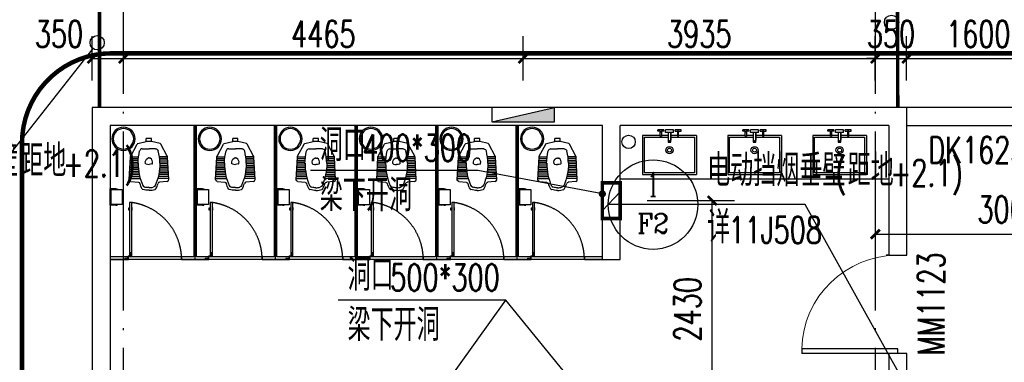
# Model space of a CAD drawing. Extents: x 797781 to 1255204, y 21234 to 1024248.
# Tile 343 of 656: x 928949 to 939949, y 385227 to 389055. Entities that reach past the tile are written whole.
import ezdxf
from ezdxf.enums import TextEntityAlignment as Align

# ---------------------------------------------------------------- set-up
doc = ezdxf.new("R2010")
doc.units = 0
doc.header["$LTSCALE"] = 1000
doc.header["$MEASUREMENT"] = 0
for name, pattern in [('( Hidden )', [0.375, 0.25, -0.125]), ('230303生产综合楼-平面图_t8$0$DASHED', [0.75, 0.5, -0.25]), ('230303生产综合楼-平面图_t8$0$DOTE', [2.42, 2, -0.2, 0.02, -0.2])]:
    doc.linetypes.add(name, pattern=pattern)
for name, color, linetype in [('230303生产综合楼-平面图_t8$0$00-完成面(垂直面)-JYZS', 43, 'Continuous'), ('230303生产综合楼-平面图_t8$0$00-隔断-JYZS', 54, 'Continuous'), ('230303生产综合楼-平面图_t8$0$DIM_IDEN', 3, 'Continuous'), ('230303生产综合楼-平面图_t8$0$DIM_LEAD', 3, 'Continuous'), ('230303生产综合楼-平面图_t8$0$DOTE', 1, '230303生产综合楼-平面图_t8$0$DOTE'), ('230303生产综合楼-平面图_t8$0$FC-过门石-JYZS', 147, 'Continuous'), ('230303生产综合楼-平面图_t8$0$FF-厨卫具', 44, 'Continuous'), ('230303生产综合楼-平面图_t8$0$FF-厨卫具-JYZS', 44, 'Continuous'), ('230303生产综合楼-平面图_t8$0$FF-门扇-JYZS', 12, 'Continuous'), ('230303生产综合楼-平面图_t8$0$PUB_DIM', 3, 'Continuous'), ('230303生产综合楼-平面图_t8$0$PUB_TEXT', 7, 'Continuous'), ('230303生产综合楼-平面图_t8$0$RC-套线看线-JYZS', 12, 'Continuous'), ('230303生产综合楼-平面图_t8$0$WALL', 40, 'Continuous'), ('230303生产综合楼-平面图_t8$0$WINDOW', 4, 'Continuous'), ('230303生产综合楼-平面图_t8$0$WINDOW_TEXT', 7, 'Continuous'), ('230303生产综合楼-平面图_t8$0$条件', 7, 'Continuous'), ('230303生产综合楼-平面图_t8$0$板洞', 6, 'Continuous'), ('EQUIP_消火栓', 7, 'Continuous'), ('PUB_TEXT', 7, 'Continuous'), ('VPIPE-消防', 1, 'Continuous'), ('防排烟', 7, 'Continuous')]:
    doc.layers.add(name, color=color, linetype=linetype)
doc.styles.add('230303生产综合楼-平面图_t8$0$_TCH_DIM', font='SIMPLEX', dxfattribs={"bigfont": 'GBCBIG'})
doc.styles.add('230303生产综合楼-平面图_T8$0$_TCH_DIM_T3', font='SIMPLEX', dxfattribs={"width": 0.705882, "bigfont": 'GBCBIG'})
doc.styles.add('230303生产综合楼-平面图_t8$0$_TCH_LABEL', font='COMPLEX', dxfattribs={"bigfont": 'GBCBIG'})
doc.styles.add('230303生产综合楼-平面图_t8$0$_TCH_WINDOW', font='SIMPLEX', dxfattribs={"height": 3.5, "bigfont": 'GBCBIG'})
doc.dimstyles.new('230303生产综合楼-平面图_T8$0$_TCH_ARCH&&100', dxfattribs={"dimtxt": 297.5, "dimasz": 100, "dimexe": 250, "dimexo": 300, "dimgap": 126.25, "dimtad": 1, "dimdec": 0, "dimzin": 0, "dimdsep": 46, "dimtxsty": '230303生产综合楼-平面图_T8$0$_TCH_DIM_T3', "dimblk": '230303生产综合楼-平面图_t8$0$_ArchTick', "dimcen": 0.09, "dimclrt": 7, "dimazin": 2, "dimtfac": 1, "dimtdec": 0, "dimtix": 1, "dimtmove": 2, "dimatfit": 3, "dimfxl": 1, "dimtolj": 1, "dimtzin": 0, "dimarcsym": 0})

# ---------------------------------------------------------------- blocks, each defined once
blk = doc.blocks.new('$TwtSys$00000434')
for p, q in [((-0.5, 0.5), (-0.5, -0.5)), ((-0.5, -0.5), (0.5, 0.5)), ((0.5, 0.5), (-0.5, 0.5)), ((0.5, -0.5), (0.5, 0.5)), ((-0.5, -0.5), (0.5, -0.5))]:
    blk.add_line(p, q)
blk.add_solid([(0.5, -0.5), (0.5, 0.5), (-0.5, -0.5)])
blk = doc.blocks.new('230303生产综合楼-平面图_t8$0$3-XHS')
at = {"layer": 'VPIPE-消防'}
blk.add_circle((1105161.8, 173929.4), 75, dxfattribs=at)
at = {"layer": 'EQUIP_消火栓', "xscale": -700, "yscale": -160, "zscale": 700, "rotation": 180.000000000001}
blk.add_blockref('$TwtSys$00000434', (1103983.4, 174233.6), dxfattribs=at)
blk = doc.blocks.new('230303生产综合楼-平面图_t8$0$A$Caa1b75a0')
at = {"layer": '230303生产综合楼-平面图_t8$0$00-隔断-JYZS'}
for points in [[(785, 4349), (785, 2880), (650, 2880), (650, 2850), (800, 2850), (950, 2850), (950, 2880), (815, 2880), (815, 4349)], [(1685, 4349), (1685, 2880), (1550, 2880), (1550, 2850), (1700, 2850), (1850, 2850), (1850, 2880), (1715, 2880), (1715, 4349)], [(2585, 4349), (2585, 2880), (2450, 2880), (2450, 2850), (2600, 2850), (2750, 2850), (2750, 2880), (2615, 2880), (2615, 4349)], [(3485, 4349), (3485, 2880), (3350, 2880), (3350, 2850), (3500, 2850), (3650, 2850), (3650, 2880), (3515, 2880), (3515, 4349)], [(4385, 4349), (4385, 2880), (4250, 2880), (4250, 2850), (4400, 2850), (4550, 2850), (4550, 2880), (4415, 2880), (4415, 4349)], [(-150, 2850), (50, 2850), (50, 2880), (-150, 2880)], [(5350, 2880), (5150, 2880), (5150, 2850), (5350, 2850)], [(-150, 1520), (50, 1520), (50, 1550), (-150, 1550)], [(815, 50), (815, 1520), (950, 1520), (950, 1550), (800, 1550), (650, 1550), (650, 1520), (785, 1520), (785, 50)], [(1715, 50), (1715, 1520), (1850, 1520), (1850, 1550), (1700, 1550), (1550, 1550), (1550, 1520), (1685, 1520), (1685, 50)], [(2615, 50), (2615, 1520), (2750, 1520), (2750, 1550), (2600, 1550), (2450, 1550), (2450, 1520), (2585, 1520), (2585, 50)], [(3515, 50), (3515, 1520), (3650, 1520), (3650, 1550), (3500, 1550), (3350, 1550), (3350, 1520), (3485, 1520), (3485, 50)], [(4415, 50), (4415, 1520), (4550, 1520), (4550, 1550), (4400, 1550), (4250, 1550), (4250, 1520), (4385, 1520), (4385, 50)], [(5350, 1550), (5150, 1550), (5150, 1520), (5350, 1520)], [(785, -150), (785, -1619), (650, -1619), (650, -1649), (800, -1649), (950, -1649), (950, -1619), (815, -1619), (815, -150)], [(1685, -150), (1685, -1619), (1550, -1619), (1550, -1649), (1700, -1649), (1850, -1649), (1850, -1619), (1715, -1619), (1715, -150)], [(2585, -150), (2585, -1619), (2450, -1619), (2450, -1649), (2600, -1649), (2750, -1649), (2750, -1619), (2615, -1619), (2615, -150)], [(3485, -150), (3485, -1619), (3350, -1619), (3350, -1649), (3500, -1649), (3650, -1649), (3650, -1619), (3515, -1619), (3515, -150)], [(-150, -1649), (50, -1649), (50, -1619), (-150, -1619)], [(4450, -1619), (4250, -1619), (4250, -1649), (4450, -1649)]]:
    blk.add_lwpolyline(points, dxfattribs=at)
at = {"layer": '230303生产综合楼-平面图_t8$0$FC-过门石-JYZS'}
for p, q in [((800, 2850), (800, 4350)), ((1700, 2850), (1700, 4350)), ((2600, 2850), (2600, 4350)), ((3500, 2850), (3500, 4350)), ((4400, 2850), (4400, 4350)), ((5350, 2850), (-150, 2850)), ((5350, 1550), (-150, 1550)), ((800, -1649), (800, -150)), ((1700, -1649), (1700, -150)), ((2600, -1649), (2600, -150)), ((3500, -1649), (3500, -150)), ((4450, -1649), (-150, -1649)), ((10550, -1901), (10550, -3001))]:
    blk.add_line(p, q, dxfattribs=at)
at = {"layer": '230303生产综合楼-平面图_t8$0$RC-套线看线-JYZS'}
for p, q in [((650, 2880), (50, 2880)), ((1550, 2880), (950, 2880)), ((2450, 2880), (1850, 2880)), ((3350, 2880), (2750, 2880)), ((4250, 2880), (3650, 2880)), ((5150, 2880), (4550, 2880)), ((650, 2850), (50, 2850)), ((1550, 2850), (950, 2850)), ((2450, 2850), (1850, 2850)), ((3350, 2850), (2750, 2850)), ((4250, 2850), (3650, 2850)), ((5150, 2850), (4550, 2850)), ((650, 1550), (50, 1550)), ((1550, 1550), (950, 1550)), ((2450, 1550), (1850, 1550)), ((3350, 1550), (2750, 1550)), ((4250, 1550), (3650, 1550)), ((5150, 1550), (4550, 1550)), ((650, 1520), (50, 1520)), ((1550, 1520), (950, 1520)), ((2450, 1520), (1850, 1520)), ((3350, 1520), (2750, 1520)), ((4250, 1520), (3650, 1520)), ((5150, 1520), (4550, 1520)), ((650, -1619), (50, -1619)), ((650, -1649), (50, -1649)), ((1550, -1619), (950, -1619)), ((1550, -1649), (950, -1649)), ((2450, -1619), (1850, -1619)), ((2450, -1649), (1850, -1649)), ((3350, -1619), (2750, -1619)), ((3350, -1649), (2750, -1649)), ((4250, -1619), (3650, -1619)), ((4250, -1649), (3650, -1649))]:
    blk.add_line(p, q, dxfattribs=at)
blk = doc.blocks.new('230303生产综合楼-平面图_t8$0$defr')
at = {"layer": '230303生产综合楼-平面图_t8$0$FF-厨卫具-JYZS'}
blk.add_circle((0, 0), 130, dxfattribs=at)
at = {"layer": '230303生产综合楼-平面图_t8$0$FF-厨卫具-JYZS', "color": 251}
blk.add_circle((0, 0), 115, dxfattribs=at)
blk = doc.blocks.new('230303生产综合楼-平面图_t8$0$htjy')
at = {"layer": '230303生产综合楼-平面图_t8$0$FF-门扇-JYZS', "color": 250}
for p, q in [((382769, 28864), (382721, 28864)), ((382726, 28865), (382760, 28865)), ((382726, 28863), (382760, 28863)), ((382737, 28864), (382739, 28865)), ((382737, 28864), (382739, 28863)), ((382760, 28865), (382765, 28868)), ((382760, 28863), (382765, 28859)), ((382762, 28839), (382762, 28876)), ((382763, 28839), (382762, 28839)), ((382765, 28868), (382765, 28859)), ((382767, 28876), (382767, 28844)), ((382768, 28832), (382768, 28833)), ((382768, 28832), (382805, 28832)), ((382805, 28837), (382774, 28837)), ((382790, 28837), (382793, 28831)), ((382793, 28831), (382793, 28798)), ((382794, 28793), (382794, 28841)), ((382795, 28831), (382799, 28837)), ((382795, 28798), (382795, 28831)), ((382793, 28798), (382794, 28796)), ((382794, 28796), (382795, 28798))]:
    blk.add_line(p, q, dxfattribs=at)
at = {"layer": '230303生产综合楼-平面图_t8$0$FF-门扇-JYZS'}
blk.add_lwpolyline([(382167, 28876), (382167, 28864), (382167, 28864), (382167, 28851), (382767, 28851), (382767, 28876)], close=True, dxfattribs=at)
at = {"layer": '230303生产综合楼-平面图_t8$0$FF-门扇-JYZS', "color": 251}
for points in [[(382224, 28879), (382224, 28876), (382254, 28876), (382254, 28879)], [(382224, 28848), (382224, 28851), (382254, 28851), (382254, 28848)], [(382229, 28847), (382229, 28837), (382249, 28837), (382249, 28847)]]:
    blk.add_lwpolyline(points, close=True, dxfattribs=at)
at = {"layer": '230303生产综合楼-平面图_t8$0$FF-门扇-JYZS', "color": 250}
for points in [[(382767, 28851), (382767, 28876), (382762, 28876), (382762, 28851)], [(382805, 28832), (382805, 28837), (382780, 28837), (382780, 28832)]]:
    blk.add_lwpolyline(points, close=True, dxfattribs=at)
blk.add_circle((382768, 28839), 1.73, dxfattribs=at)
at = {"layer": '230303生产综合楼-平面图_t8$0$FF-门扇-JYZS', "color": 250, "linetype": '230303生产综合楼-平面图_t8$0$DASHED', "ltscale": 5}
blk.add_arc((382807, 28786), 646, 91.1042, 172.0182, dxfattribs=at)
at = {"layer": '230303生产综合楼-平面图_t8$0$FF-门扇-JYZS', "color": 250, "extrusion": (0, 0, -1)}
blk.add_arc((-382768, 28839), 5.4, 270.017, 196.1287, dxfattribs=at)
blk = doc.blocks.new('230303生产综合楼-平面图_t8$0$台盆')
at = {"layer": '230303生产综合楼-平面图_t8$0$FF-厨卫具'}
for p, q in [((68064, -66099, 0), (67464, -66099, 0)), ((67464, -66538, 0), (67464, -66099, 0)), ((68064, -66538, 0), (68064, -66099, 0)), ((67464, -66538, 0), (67662, -66538, 0)), ((67674, -66538, 0), (67751, -66538, 0)), ((67751, -66570, 0), (67751, -66483, 0)), ((67779, -66538, 0), (67854, -66538, 0)), ((67867, -66538, 0), (68064, -66538, 0)), ((67635, -66584, 0), (67635, -66599, 0)), ((67662, -66584, 0), (67635, -66584, 0)), ((67635, -66599, 0), (67702, -66599, 0)), ((67702, -66584, 0), (67674, -66584, 0)), ((67702, -66584, 0), (67702, -66599, 0)), ((67720, -66570, 0), (67751, -66570, 0)), ((67720, -66570, 0), (67720, -66599, 0)), ((67720, -66599, 0), (67809, -66599, 0)), ((67779, -66570, 0), (67809, -66570, 0)), ((67809, -66570, 0), (67809, -66599, 0)), ((67827, -66584, 0), (67854, -66584, 0)), ((67827, -66584, 0), (67827, -66599, 0)), ((67827, -66599, 0), (67894, -66599, 0)), ((67867, -66584, 0), (67894, -66584, 0)), ((67894, -66584, 0), (67894, -66599, 0))]:
    blk.add_line(p, q, dxfattribs=at)
at = {"layer": '230303生产综合楼-平面图_t8$0$FF-厨卫具', "color": 8, "elevation": 0}
blk.add_lwpolyline([(67751, -66518), (67484, -66518), (67484, -66119), (68044, -66119), (68044, -66518), (67779, -66518)], dxfattribs=at)
at = {"layer": '230303生产综合楼-平面图_t8$0$FF-厨卫具', "elevation": 0}
for points in [[(67662, -66530), (67662, -66584), (67674, -66584), (67674, -66530)], [(67751, -66460), (67751, -66570), (67779, -66570), (67779, -66460)], [(67867, -66530), (67867, -66584), (67854, -66584), (67854, -66530)]]:
    blk.add_lwpolyline(points, close=True, dxfattribs=at)
at = {"layer": '230303生产综合楼-平面图_t8$0$FF-厨卫具'}
blk.add_circle((67764, -66373, 0), 40, dxfattribs=at)
at = {"layer": '230303生产综合楼-平面图_t8$0$FF-厨卫具', "color": 8}
for centre, radius in [((67764, -66373, 0), 22.5), ((67764, -66472, 0), 7.98), ((67668, -66578, 0), 6.17), ((67861, -66578, 0), 6.17)]:
    blk.add_circle(centre, radius, dxfattribs=at)
blk = doc.blocks.new('230303生产综合楼-平面图_t8$0$ferg')
at = {"layer": '230303生产综合楼-平面图_t8$0$FF-厨卫具-JYZS'}
for p, q in [((70688, -64090), (70673, -64090)), ((70673, -64090), (70673, -64095)), ((70688, -64090), (70754, -64090)), ((70754, -64271), (70754, -64090)), ((70673, -64266), (70673, -64271)), ((70688, -64271), (70673, -64271)), ((70688, -64271), (70754, -64271))]:
    blk.add_line(p, q, dxfattribs=at)
at = {"layer": '230303生产综合楼-平面图_t8$0$FF-厨卫具-JYZS', "color": 251}
for p, q in [((70688, -64090), (70688, -64095)), ((70688, -64093), (70754, -64093)), ((70688, -64266), (70688, -64271)), ((70688, -64269), (70754, -64269))]:
    blk.add_line(p, q, dxfattribs=at)
at = {"layer": '230303生产综合楼-平面图_t8$0$FF-厨卫具-JYZS'}
blk.add_lwpolyline([(70742, -64266), (70742, -64095), (70619, -64095), (70619, -64266)], close=True, dxfattribs=at)
blk = doc.blocks.new('230303生产综合楼-平面图_t8$0$sdsdfsf666')
at = {"color": 0, "linetype": 'ByBlock', "lineweight": -2}
for p, q in [((16794, -102965), (16794, -102933)), ((16794, -102933), (16853, -102933)), ((16853, -102965), (16853, -102933)), ((16619, -103128), (16691, -102994)), ((16698, -102988), (16794, -102965)), ((16749, -103047), (16823, -103047)), ((16794, -102965), (16853, -102965)), ((16898, -103047), (16823, -103047)), ((16949, -102988), (16853, -102965)), ((17028, -103128), (16956, -102994)), ((16603, -103392), (16616, -103141)), ((17044, -103392), (17031, -103141)), ((16621, -103413), (16705, -103421)), ((17026, -103413), (16942, -103421))]:
    blk.add_line(p, q, dxfattribs=at)
at = {"color": 250, "linetype": 'ByBlock', "lineweight": -2}
for p, q in [((16614, -103176), (16703, -103176)), ((16615, -103156), (16705, -103156)), ((16616, -103136), (16708, -103136)), ((17031, -103136), (16939, -103136)), ((17032, -103156), (16942, -103156)), ((17033, -103176), (16944, -103176)), ((16609, -103276), (16705, -103276)), ((16610, -103256), (16703, -103256)), ((16611, -103236), (16702, -103236)), ((16612, -103216), (16702, -103216)), ((16613, -103196), (16702, -103196)), ((17038, -103276), (16942, -103276)), ((17037, -103256), (16944, -103256)), ((17034, -103196), (16945, -103196)), ((17035, -103216), (16945, -103216)), ((17036, -103236), (16945, -103236)), ((16604, -103378), (16725, -103378)), ((16605, -103356), (16719, -103356)), ((16606, -103336), (16715, -103336)), ((16607, -103316), (16711, -103316)), ((16608, -103296), (16708, -103296)), ((17043, -103378), (16922, -103378)), ((17042, -103356), (16928, -103356)), ((17041, -103336), (16932, -103336)), ((17040, -103316), (16936, -103316)), ((17039, -103296), (16939, -103296))]:
    blk.add_line(p, q, dxfattribs=at)
at = {"color": 0, "linetype": 'ByBlock', "lineweight": -2}
for centre, radius, start, end in [((16700, -102998), 10, 103.4652, 154.3063), ((16749, -103077), 30, 90, 168.4221), ((17001, -103142), 30, 2.8571, 28.2945), ((17333, -103208), 631, 180, 203.412), ((17024, -103393), 20, 275.5347, 2.8571), ((16758, -103492), 10, 208.6857, 256.3993), ((16758, -103492), 10, 208.6857, 256.3993), ((16781, -103446), 30, 203.412, 259.3055), ((16823, -103222), 259, 270, 280.6945), ((16823, -103222), 289, 270, 283.6008), ((16542, -103302), 406, 331.3144, 340.9583), ((16944, -103441), 20, 95.5347, 160.9583)]:
    blk.add_arc(centre, radius, start, end, dxfattribs=at)
at = {"color": 0, "linetype": 'ByBlock', "lineweight": -2, "extrusion": (0, 0, -1)}
for centre, radius, start, end in [((-16898, -103077), 30, 90, 168.4221), ((-16947, -102998), 10, 103.4652, 154.3063), ((-16646, -103142), 30, 2.857, 28.2945), ((-16314, -103208), 631, 180, 203.412), ((-16623, -103393), 20, 275.5346, 2.857), ((-16703, -103441), 20, 95.5346, 160.9583), ((-17105, -103302), 406, 331.3143, 340.9583), ((-16823, -103222), 289, 270, 283.6007), ((-16823, -103222), 259, 270, 280.6945), ((-16866, -103446), 30, 203.412, 259.3055), ((-16889, -103492), 10, 208.6856, 256.3992)]:
    blk.add_arc(centre, radius, start, end, dxfattribs=at)
at = {"color": 250, "linetype": 'ByBlock', "lineweight": -2, "extrusion": (0, 0, -1)}
for centre, radius, start, end in [((-16815, -103161), 10, 56.918, 82.6139), ((-16823, -103228), 78.5, 90, 97.386), ((-16793, -103207), 10, 289.2764, 347.2204), ((-16823, -103120), 102, 250.7235, 270)]:
    blk.add_arc(centre, radius, start, end, dxfattribs=at)
at = {"color": 250, "linetype": 'ByBlock', "lineweight": -2}
for centre, radius, start, end in [((16823, -103228), 78.5, 90, 97.3861), ((16832, -103161), 10, 56.918, 82.614), ((16823, -103120), 102, 250.7236, 270), ((16854, -103207), 10, 289.2765, 347.2204)]:
    blk.add_arc(centre, radius, start, end, dxfattribs=at)
at = {"color": 0, "linetype": 'ByBlock', "lineweight": -2, "extrusion": (0, 0, -1)}
blk.add_ellipse((17601, -103232), major_axis=(900, 0), ratio=0.892183, start_param=3.172566, end_param=3.343665, dxfattribs=at)
at = {"color": 250, "linetype": 'ByBlock', "lineweight": -2, "extrusion": (0, 0, -1)}
blk.add_ellipse((16842, -103197), major_axis=(59.8, 0), ratio=0.895051, start_param=2.918547, end_param=4.135, dxfattribs=at)
at = {"color": 250, "linetype": 'ByBlock', "lineweight": -2}
blk.add_ellipse((16805, -103197), major_axis=(-59.8, 0), ratio=0.895051, start_param=2.918547, end_param=4.135, dxfattribs=at)
at = {"color": 0, "linetype": 'ByBlock', "lineweight": -2}
blk.add_ellipse((16046, -103232), major_axis=(900, 0), ratio=0.892184, start_param=0.030974, end_param=0.202073, dxfattribs=at)
blk = doc.blocks.new('230303生产综合楼-平面图_t8$0$$DorLib2D$00000001')
for p, q in [((0.45, 0.975), (0.5, 0.975)), ((0.45, 0), (0.45, 0.975)), ((0.5, 0), (0.5, 0.975)), ((0.5, 0), (0.45, 0))]:
    blk.add_line(p, q)
at = {"lineweight": 13}
blk.add_arc((0.475, 0), 0.975, 91.4693, 180, dxfattribs=at)
blk = doc.blocks.new('230303生产综合楼-平面图_t8$0$_ArchTick')
at = {"color": 0, "linetype": 'ByBlock', "const_width": 0.3}
blk.add_lwpolyline([(-0.5, -0.5), (0.5, 0.5)], dxfattribs=at)
blk = doc.blocks.new('*D6237')
at = {"layer": '230303生产综合楼-平面图_t8$0$PUB_DIM', "color": 0, "lineweight": -2, "transparency": 16777216}
for p, q in [((756298, 188199), (756298, 188695)), ((756648, 188199), (756648, 188695)), ((756298, 188445), (756648, 188445))]:
    blk.add_line(p, q, dxfattribs=at)
at = {"layer": 'Defpoints', "color": 0, "transparency": 16777216}
for p in [(756648, 188445), (756298, 187899), (756648, 187899)]:
    blk.add_point(p, dxfattribs=at)
at = {"layer": '230303生产综合楼-平面图_t8$0$PUB_DIM', "color": 0, "lineweight": -2, "transparency": 16777216, "xscale": 100, "yscale": 100, "zscale": 100, "rotation": 180}
blk.add_blockref('230303生产综合楼-平面图_t8$0$_ArchTick', (756298, 188445), dxfattribs=at)
at = {"layer": '230303生产综合楼-平面图_t8$0$PUB_DIM', "color": 0, "lineweight": -2, "transparency": 16777216, "xscale": 100, "yscale": 100, "zscale": 100}
blk.add_blockref('230303生产综合楼-平面图_t8$0$_ArchTick', (756648, 188445), dxfattribs=at)
at = {"layer": '230303生产综合楼-平面图_t8$0$PUB_DIM', "color": 7, "transparency": 16777216, "insert": (755928, 188720), "char_height": 297.5, "attachment_point": 5, "style": '230303生产综合楼-平面图_T8$0$_TCH_DIM_T3'}
blk.add_mtext('\\A1;350', dxfattribs=at)
blk = doc.blocks.new('*D6238')
at = {"layer": '230303生产综合楼-平面图_t8$0$PUB_DIM', "color": 0, "lineweight": -2, "transparency": 16777216}
for p, q in [((756648, 188199), (756648, 188695)), ((761113, 188199), (761113, 188695)), ((756648, 188445), (761113, 188445))]:
    blk.add_line(p, q, dxfattribs=at)
at = {"layer": 'Defpoints', "color": 0, "transparency": 16777216}
for p in [(761113, 188445), (756648, 187899), (761113, 187899)]:
    blk.add_point(p, dxfattribs=at)
at = {"layer": '230303生产综合楼-平面图_t8$0$PUB_DIM', "color": 0, "lineweight": -2, "transparency": 16777216, "xscale": 100, "yscale": 100, "zscale": 100, "rotation": 180}
blk.add_blockref('230303生产综合楼-平面图_t8$0$_ArchTick', (756648, 188445), dxfattribs=at)
at = {"layer": '230303生产综合楼-平面图_t8$0$PUB_DIM', "color": 0, "lineweight": -2, "transparency": 16777216, "xscale": 100, "yscale": 100, "zscale": 100}
blk.add_blockref('230303生产综合楼-平面图_t8$0$_ArchTick', (761113, 188445), dxfattribs=at)
at = {"layer": '230303生产综合楼-平面图_t8$0$PUB_DIM', "color": 7, "transparency": 16777216, "insert": (758881, 188720), "char_height": 297.5, "attachment_point": 5, "style": '230303生产综合楼-平面图_T8$0$_TCH_DIM_T3'}
blk.add_mtext('\\A1;4465', dxfattribs=at)
blk = doc.blocks.new('*D6239')
at = {"layer": '230303生产综合楼-平面图_t8$0$PUB_DIM', "color": 0, "lineweight": -2, "transparency": 16777216}
for p, q in [((761113, 188199), (761113, 188695)), ((765048, 188199), (765048, 188695)), ((761113, 188445), (765048, 188445))]:
    blk.add_line(p, q, dxfattribs=at)
at = {"layer": 'Defpoints', "color": 0, "transparency": 16777216}
for p in [(765048, 188445), (761113, 187899), (765048, 187899)]:
    blk.add_point(p, dxfattribs=at)
at = {"layer": '230303生产综合楼-平面图_t8$0$PUB_DIM', "color": 0, "lineweight": -2, "transparency": 16777216, "xscale": 100, "yscale": 100, "zscale": 100, "rotation": 180}
blk.add_blockref('230303生产综合楼-平面图_t8$0$_ArchTick', (761113, 188445), dxfattribs=at)
at = {"layer": '230303生产综合楼-平面图_t8$0$PUB_DIM', "color": 0, "lineweight": -2, "transparency": 16777216, "xscale": 100, "yscale": 100, "zscale": 100}
blk.add_blockref('230303生产综合楼-平面图_t8$0$_ArchTick', (765048, 188445), dxfattribs=at)
at = {"layer": '230303生产综合楼-平面图_t8$0$PUB_DIM', "color": 7, "transparency": 16777216, "insert": (763081, 188720), "char_height": 297.5, "attachment_point": 5, "style": '230303生产综合楼-平面图_T8$0$_TCH_DIM_T3'}
blk.add_mtext('\\A1;3935', dxfattribs=at)
blk = doc.blocks.new('*D6240')
at = {"layer": '230303生产综合楼-平面图_t8$0$PUB_DIM', "color": 0, "lineweight": -2, "transparency": 16777216}
for p, q in [((765048, 188199), (765048, 188695)), ((765398, 188199), (765398, 188695)), ((765048, 188445), (764948, 188445)), ((765048, 188445), (765398, 188445)), ((765398, 188445), (765498, 188445))]:
    blk.add_line(p, q, dxfattribs=at)
at = {"layer": 'Defpoints', "color": 0, "transparency": 16777216}
for p in [(765398, 188445), (765048, 187899), (765398, 187899)]:
    blk.add_point(p, dxfattribs=at)
at = {"layer": '230303生产综合楼-平面图_t8$0$PUB_DIM', "color": 0, "lineweight": -2, "transparency": 16777216, "xscale": 100, "yscale": 100, "zscale": 100}
blk.add_blockref('230303生产综合楼-平面图_t8$0$_ArchTick', (765048, 188445), dxfattribs=at)
at = {"layer": '230303生产综合楼-平面图_t8$0$PUB_DIM', "color": 0, "lineweight": -2, "transparency": 16777216, "xscale": 100, "yscale": 100, "zscale": 100, "rotation": 180}
blk.add_blockref('230303生产综合楼-平面图_t8$0$_ArchTick', (765398, 188445), dxfattribs=at)
at = {"layer": '230303生产综合楼-平面图_t8$0$PUB_DIM', "color": 7, "transparency": 16777216, "insert": (765223, 188720), "char_height": 297.5, "attachment_point": 5, "style": '230303生产综合楼-平面图_T8$0$_TCH_DIM_T3'}
blk.add_mtext('\\A1;350', dxfattribs=at)
blk = doc.blocks.new('*D6241')
at = {"layer": '230303生产综合楼-平面图_t8$0$PUB_DIM', "color": 0, "lineweight": -2, "transparency": 16777216}
for p, q in [((765398, 188199), (765398, 188695)), ((766998, 188199), (766998, 188695)), ((765398, 188445), (766998, 188445))]:
    blk.add_line(p, q, dxfattribs=at)
at = {"layer": 'Defpoints', "color": 0, "transparency": 16777216}
for p in [(766998, 188445), (765398, 187899), (766998, 187899)]:
    blk.add_point(p, dxfattribs=at)
at = {"layer": '230303生产综合楼-平面图_t8$0$PUB_DIM', "color": 0, "lineweight": -2, "transparency": 16777216, "xscale": 100, "yscale": 100, "zscale": 100, "rotation": 180}
blk.add_blockref('230303生产综合楼-平面图_t8$0$_ArchTick', (765398, 188445), dxfattribs=at)
at = {"layer": '230303生产综合楼-平面图_t8$0$PUB_DIM', "color": 0, "lineweight": -2, "transparency": 16777216, "xscale": 100, "yscale": 100, "zscale": 100}
blk.add_blockref('230303生产综合楼-平面图_t8$0$_ArchTick', (766998, 188445), dxfattribs=at)
at = {"layer": '230303生产综合楼-平面图_t8$0$PUB_DIM', "color": 7, "transparency": 16777216, "insert": (766198, 188720), "char_height": 297.5, "attachment_point": 5, "style": '230303生产综合楼-平面图_T8$0$_TCH_DIM_T3'}
blk.add_mtext('\\A1;1600', dxfattribs=at)
blk = doc.blocks.new('*D6256')
at = {"layer": '230303生产综合楼-平面图_t8$0$PUB_DIM', "color": 0, "lineweight": -2, "transparency": 16777216}
for p, q in [((762498, 186859), (763476, 186859)), ((763226, 184429), (763226, 186859)), ((762498, 184429), (763476, 184429))]:
    blk.add_line(p, q, dxfattribs=at)
at = {"layer": 'Defpoints', "color": 0, "transparency": 16777216}
for p in [(762198, 186859), (763226, 186859), (762198, 184429)]:
    blk.add_point(p, dxfattribs=at)
at = {"layer": '230303生产综合楼-平面图_t8$0$PUB_DIM', "color": 0, "lineweight": -2, "transparency": 16777216, "xscale": 100, "yscale": 100, "zscale": 100}
for p, rotation in [((763226, 186859), 89.99973592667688), ((763226, 184429), 269.9997359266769)]:
    blk.add_blockref('230303生产综合楼-平面图_t8$0$_ArchTick', p, dxfattribs=dict(at, rotation=rotation))
at = {"layer": '230303生产综合楼-平面图_t8$0$PUB_DIM', "color": 7, "transparency": 16777216, "insert": (762951, 185644), "char_height": 297.5, "attachment_point": 5, "rotation": 89.9997, "style": '230303生产综合楼-平面图_T8$0$_TCH_DIM_T3'}
blk.add_mtext('\\A1;2430', dxfattribs=at)
blk = doc.blocks.new('*D6258')
at = {"layer": '230303生产综合楼-平面图_t8$0$PUB_DIM', "color": 0, "lineweight": -2, "transparency": 16777216}
for p, q in [((765048, 186483), (768048, 186483)), ((765048, 186399), (765048, 186233)), ((768048, 186399), (768048, 186233))]:
    blk.add_line(p, q, dxfattribs=at)
at = {"layer": 'Defpoints', "color": 0, "transparency": 16777216}
for p in [(765048, 186699), (768048, 186699), (768048, 186483)]:
    blk.add_point(p, dxfattribs=at)
at = {"layer": '230303生产综合楼-平面图_t8$0$PUB_DIM', "color": 0, "lineweight": -2, "transparency": 16777216, "xscale": 100, "yscale": 100, "zscale": 100, "rotation": 180}
blk.add_blockref('230303生产综合楼-平面图_t8$0$_ArchTick', (765048, 186483), dxfattribs=at)
at = {"layer": '230303生产综合楼-平面图_t8$0$PUB_DIM', "color": 0, "lineweight": -2, "transparency": 16777216, "xscale": 100, "yscale": 100, "zscale": 100}
blk.add_blockref('230303生产综合楼-平面图_t8$0$_ArchTick', (768048, 186483), dxfattribs=at)
at = {"layer": '230303生产综合楼-平面图_t8$0$PUB_DIM', "color": 7, "transparency": 16777216, "insert": (766548, 186758), "char_height": 297.5, "attachment_point": 5, "style": '230303生产综合楼-平面图_T8$0$_TCH_DIM_T3'}
blk.add_mtext('\\A1;3000', dxfattribs=at)
blk = doc.blocks.new('230303生产综合楼-平面图_t8$0$WSJ-1')
at = {"layer": '230303生产综合楼-平面图_t8$0$00-完成面(垂直面)-JYZS'}
blk.add_lwpolyline([(765198.3, 186248.9), (765168.3, 186248.9)], dxfattribs=at)
at = {"layer": '230303生产综合楼-平面图_t8$0$DIM_LEAD'}
for p, q in [((760608.4, 187195.8), (758736.7, 187195.8)), ((761998.3, 186933.5), (760608.4, 187195.8)), ((761998.3, 186933.5), (760608.4, 187195.8)), ((761998.3, 186933.5), (760608.4, 187195.8)), ((760918.6, 185747), (759046.9, 185747)), ((759233.3, 183399), (760918.6, 185747)), ((761998.3, 184428.5), (760918.6, 185747)), ((761998.3, 184428.5), (760918.6, 185747))]:
    blk.add_line(p, q, dxfattribs=at)
at = {"layer": '230303生产综合楼-平面图_t8$0$DIM_LEAD', "const_width": 40}
blk.add_lwpolyline([(762018, 186929.8, 1), (761978.7, 186937.2, 1)], format="xyb", close=True, dxfattribs=at)
blk.add_lwpolyline([(762018, 186929.8, 1), (761978.7, 186937.2, 1)], format="xyb", close=True, dxfattribs=at)
blk.add_lwpolyline([(762018, 186929.8, 1), (761978.7, 186937.2, 1)], format="xyb", close=True, dxfattribs=at)
at = {"layer": '230303生产综合楼-平面图_t8$0$FF-厨卫具-JYZS'}
blk.add_line((765198.3, 187098.9), (762198.3, 187098.9), dxfattribs=at)
at = {"layer": '230303生产综合楼-平面图_t8$0$WALL'}
for p, q in [((756298.3, 187898.9), (756298.3, 183299)), ((762098.3, 187898.9), (756298.3, 187898.9)), ((765298.3, 187898.9), (762098.3, 187898.9)), ((765398.3, 187898.9), (765298.3, 187898.9)), ((765398.3, 187698.9), (765398.3, 187898.9)), ((756498.3, 187698.9), (756498.3, 183399)), ((761998.3, 187698.9), (756498.3, 187698.9)), ((761998.3, 186198.9), (761998.3, 187698.9)), ((762198.3, 186198.9), (762198.3, 187698.9)), ((765198.3, 187698.9), (762198.3, 187698.9)), ((765198.3, 187698.9), (765198.3, 186248.9)), ((765398.3, 186248.9), (765398.3, 187698.9)), ((765198.3, 186248.9), (765398.3, 186248.9)), ((761998.3, 186198.9), (762198.3, 186198.9)), ((765398.3, 185148.9), (765198.3, 185148.9)), ((765198.3, 185148.9), (765198.3, 184948.9)), ((765398.3, 184898.9), (765398.3, 185148.9))]:
    blk.add_line(p, q, dxfattribs=at)
at = {"layer": '230303生产综合楼-平面图_t8$0$WINDOW'}
for p, q in [((766998.3, 187898.9), (765398.3, 187898.9)), ((765398.3, 187698.9), (766998.3, 187698.9))]:
    blk.add_line(p, q, dxfattribs=at)
at = {"layer": '230303生产综合楼-平面图_t8$0$条件', "color": 6, "const_width": 40, "elevation": 3050}
blk.add_lwpolyline([(761998.3, 187058.5), (761998.3, 186658.5), (762198.3, 186658.5), (762198.3, 187058.5), (761998.3, 187058.5)], dxfattribs=at)
at = {"layer": '230303生产综合楼-平面图_t8$0$条件', "color": 1, "elevation": 3050}
blk.add_lwpolyline([(761998.3, 186749.6), (762198.3, 186958.5)], dxfattribs=at)
blk.add_blockref('230303生产综合楼-平面图_t8$0$A$Caa1b75a0', (756648.3, 183349))
at = {"layer": '230303生产综合楼-平面图_t8$0$FF-厨卫具-JYZS', "xscale": -1, "rotation": 270}
for p in [(756648.3, 187548.9), (757613.3, 187548), (758513.3, 187548), (759413.3, 187548.9), (760313.3, 187548), (761213.3, 187548.9)]:
    blk.add_blockref('230303生产综合楼-平面图_t8$0$defr', p, dxfattribs=at)
at = {"layer": '230303生产综合楼-平面图_t8$0$FF-厨卫具-JYZS', "xscale": -1}
for name, p in [('230303生产综合楼-平面图_t8$0$sdsdfsf666', (773756.8, 290484.8)), ('230303生产综合楼-平面图_t8$0$sdsdfsf666', (774721.8, 290484.8)), ('230303生产综合楼-平面图_t8$0$sdsdfsf666', (775621.8, 290483.9)), ('230303生产综合楼-平面图_t8$0$sdsdfsf666', (776521.8, 290483.9)), ('230303生产综合楼-平面图_t8$0$sdsdfsf666', (777421.8, 290483.9)), ('230303生产综合楼-平面图_t8$0$sdsdfsf666', (778321.8, 290483.9)), ('230303生产综合楼-平面图_t8$0$ferg', (827252.7, 251079.6)), ('230303生产综合楼-平面图_t8$0$ferg', (828217.7, 251079.6)), ('230303生产综合楼-平面图_t8$0$ferg', (829117.7, 251078.6)), ('230303生产综合楼-平面图_t8$0$ferg', (830017.7, 251078.6)), ('230303生产综合楼-平面图_t8$0$ferg', (830917.7, 251078.6)), ('230303生产综合楼-平面图_t8$0$ferg', (831817.7, 251078.6))]:
    blk.add_blockref(name, p, dxfattribs=at)
at = {"layer": '230303生产综合楼-平面图_t8$0$FF-厨卫具-JYZS', "rotation": 180.0000000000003}
for p in [(830512.7, 121049.7, 0), (831462.7, 121049.7, 0), (832412.7, 121049.7, 0)]:
    blk.add_blockref('230303生产综合楼-平面图_t8$0$台盆', p, dxfattribs=at)
at = {"layer": '230303生产综合楼-平面图_t8$0$FF-门扇-JYZS', "rotation": 270}
for p in [(727866.1, 569004.2), (728766.1, 569004.2), (729666.1, 569004.2), (730566.1, 569004.2), (731466.1, 569004.2), (732366.1, 569004.2)]:
    blk.add_blockref('230303生产综合楼-平面图_t8$0$htjy', p, dxfattribs=at)
at = {"layer": '230303生产综合楼-平面图_t8$0$WINDOW'}
ref = blk.add_blockref('230303生产综合楼-平面图_t8$0$$DorLib2D$00000001', (765298.3, 185698.9), dxfattribs=dict(at, xscale=-1100, yscale=1100, zscale=200, rotation=90))
ref.add_attrib('A', 'MM1123', (765822.1, 185128.9), dxfattribs={"layer": '230303生产综合楼-平面图_t8$0$WINDOW_TEXT', "ltscale": 2, "height": 297.5, "rotation": 90, "style": '230303生产综合楼-平面图_t8$0$_TCH_WINDOW', "width": 0.705882})
at = {"layer": '230303生产综合楼-平面图_t8$0$PUB_TEXT', "style": '230303生产综合楼-平面图_t8$0$_TCH_DIM'}
for s, p in [('洞口', (758841.7, 187300.8)), ('梁下开洞', (758841.7, 186740.8)), ('洞口', (759151.9, 185852)), ('梁下开洞', (759151.9, 185292))]:
    blk.add_text(s, height=357.45, dxfattribs=at).set_placement(p)
at = {"layer": '230303生产综合楼-平面图_t8$0$PUB_TEXT', "style": '230303生产综合楼-平面图_t8$0$_TCH_DIM', "width": 0.705882}
for s, p in [('400*300', (759318.3, 187300.8)), ('500*300', (759628.5, 185852))]:
    blk.add_text(s, height=297.5, dxfattribs=at).set_placement(p)
at = {"layer": '230303生产综合楼-平面图_t8$0$WINDOW_TEXT', "style": '230303生产综合楼-平面图_t8$0$_TCH_WINDOW', "width": 0.705882}
blk.add_text('DK1623', height=297.5, dxfattribs=at).set_placement((765638.3, 187275.2))
at = {"layer": '230303生产综合楼-平面图_t8$0$PUB_DIM'}
dim = blk.add_linear_dim(base=(756648.3, 188445.4), p1=(756298.3, 187898.9), p2=(756648.3, 187898.9), angle=0, dimstyle='230303生产综合楼-平面图_T8$0$_TCH_ARCH&&100', dxfattribs=at)
dim.commit()
dim.dimension.update_dxf_attribs({"geometry": '*D6237', "text_midpoint": (755928.3, 188720.4), "dimtype": 161})
for p1, p2, distance, picture, middle in [((756648.3, 187898.9), (761113.3, 187898.9), 546.5, '*D6238', (758880.8, 188720.4)), ((761113.3, 187898.9), (765048.3, 187898.9), 546.5, '*D6239', (763080.8, 188720.4)), ((765048.3, 187898.9), (765398.3, 187898.9), 546.5, '*D6240', (765223.3, 188720.4)), ((765398.3, 187898.9), (766998.3, 187898.9), 546.5, '*D6241', (766198.3, 188720.4)), ((762198.3, 184428.5), (762198.3, 186858.5), -1027.5, '*D6256', (762950.8, 185643.5)), ((765048.3, 186698.9), (768048.3, 186698.9), -216.3, '*D6258', (766548.3, 186757.7))]:
    dim = blk.add_aligned_dim(p1=p1, p2=p2, distance=distance, dimstyle='230303生产综合楼-平面图_T8$0$_TCH_ARCH&&100', dxfattribs=at)
    dim.commit()
    dim.dimension.update_dxf_attribs({"geometry": picture, "text_midpoint": middle})

msp = doc.modelspace()

# ---------------------------------------------------------------- linework, layer by layer
at = {"color": 6, "const_width": 50}
msp.add_lwpolyline([(928974.9, 379679.5, 0.4142136), (929974.9, 378679.5), (942590.4, 378679.5, 0.4142136), (943590.4, 379679.5), (943590.4, 387679.5, 0.4142136), (942590.4, 388679.5), (929974.9, 388679.5, 0.4142136), (928974.9, 387679.5)], format="xyb", close=True, dxfattribs=at)
at = {"layer": '230303生产综合楼-平面图_t8$0$DIM_IDEN'}
for p, q in [((929764.8, 388734.3), (928478, 387096.4)), ((936524.3, 386989.5), (935524.3, 386989.5)), ((937722.6, 386989.5), (936524.3, 386989.5)), ((939619, 383594.6), (937722.6, 386989.5))]:
    msp.add_line(p, q, dxfattribs=at)
for centre, radius in [((938688.8, 389026.1), 80), ((929814.2, 388797.3), 80), ((936024.3, 386989.5), 500)]:
    msp.add_circle(centre, radius, dxfattribs=at)
at = {"layer": '230303生产综合楼-平面图_t8$0$DOTE'}
for p, q in [((930108, 364027.4), (930108, 397924.2)), ((938508, 364027.4), (938508, 397924.2))]:
    msp.add_line(p, q, dxfattribs=at)
at = {"layer": '防排烟', "color": 1, "linetype": '( Hidden )', "const_width": 40}
for points in [[(929841.3, 388074.2), (929841.3, 390074.2)], [(938758, 388074.2), (938755.4, 390062.8)]]:
    msp.add_lwpolyline(points, dxfattribs=at)

# ---------------------------------------------------------------- block references
msp.add_blockref('230303生产综合楼-平面图_t8$0$3-XHS', (-169410.3, 213760.7))
at = {"layer": '230303生产综合楼-平面图_t8$0$板洞'}
msp.add_blockref('230303生产综合楼-平面图_t8$0$WSJ-1', (173459.7, 200175.3), dxfattribs=at)

# ---------------------------------------------------------------- texts
at = {"layer": 'PUB_TEXT', "style": '230303生产综合楼-平面图_t8$0$_TCH_DIM'}
for s, height, p in [('电动挡烟垂壁', 357.45, (927384.7, 387300.5)), ('距地', 357.45, (928954.5, 387300.5)), ('电动挡烟垂壁', 357.45, (936629.3, 387193.6)), ('距地', 357.45, (938199.1, 387193.6)), ('详', 357.4, (936629.3, 386556.8)), ('卫生间详图', 357.45, (926908, 385280.3))]:
    msp.add_text(s, height=height, dxfattribs=at).set_placement(p)
at = {"layer": 'PUB_TEXT', "style": '230303生产综合楼-平面图_t8$0$_TCH_DIM', "width": 0.705882}
for s, p in [('+2.1)', (929431.1, 387300.5)), ('(', (938059.1, 387193.6)), ('+2.1)', (938675.7, 387193.6)), ('11J508', (936867.6, 386556.8))]:
    msp.add_text(s, height=297.5, dxfattribs=at).set_placement(p)
at = {"layer": 'PUB_TEXT', "style": '230303生产综合楼-平面图_t8$0$_TCH_LABEL'}
for s, height, p, p2 in [('1', 267.7, (935967, 387081.1), (936081.7, 387081.1)), ('F2', 219.66, (935846.5, 386670.7), (936202.2, 386670.7))]:
    msp.add_text(s, height=height, dxfattribs=at).set_placement(p, p2, align=Align.FIT)

doc.saveas('drawing.dxf')
